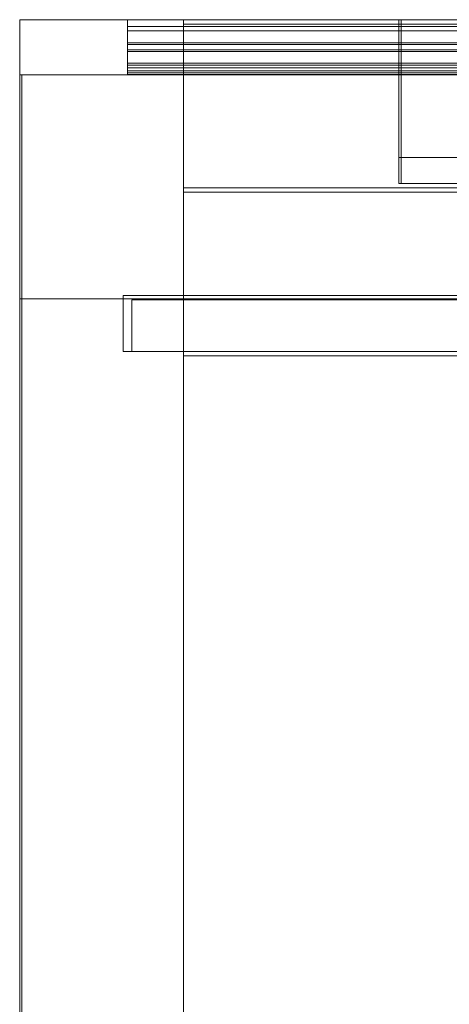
# Model space of a CAD drawing. Header units: inches. Extents: x -412 to -304, y -62 to 18.
# Tile 369 of 656: x -411.99 to -410.03, y 13.5 to 18. Entities that reach past the tile are written whole.
import ezdxf

# ---------------------------------------------------------------- set-up
doc = ezdxf.new("R2010")
doc.units = ezdxf.units.IN
doc.header["$LTSCALE"] = 32
doc.header["$MEASUREMENT"] = 0
for name, color, linetype, lineweight in [('Black', 7, 'Continuous', 18), ('Drawing', 7, 'Continuous', 18), ('Metal-Black', 7, 'Continuous', 18), ('Metal_1', 7, 'Continuous', 18), ('None', 7, 'Continuous', 18), ('Textile_1', 7, 'Continuous', 13), ('TFL_1', 7, 'Continuous', 13), ('Wood_1-V', 7, 'Continuous', 13)]:
    doc.layers.add(name, color=color, linetype=linetype, lineweight=lineweight)
doc.layers.add('Metal_BK', color=7, linetype='Continuous', lineweight=13, true_color=0x4c4c4c)

# ---------------------------------------------------------------- blocks, each defined once
blk = doc.blocks.new('Group')
at = {"layer": 'Metal-Black'}
for points, invisible_edges in [([(13.7517, -12, 78.4523), (13.7517, -12.63, 79.5543), (13.7517, -12.748, 79.5543), (13.7517, -12, 78.4523)], 12), ([(13.7517, -12, 78.4523), (13.7517, -12.748, 79.5543), (13.7517, -12.748, 74.1613), (13.7517, -12, 78.4523)], 13), ([(13.7517, -12.748, 74.1613), (13.7517, -12, 74.1613), (13.7517, -12, 78.4523), (13.7517, -12.748, 74.1613)], 12)]:
    blk.add_3dface(points, dxfattribs=dict(at, invisible_edges=invisible_edges))
for points in [[(13.7517, -12, 78.4523), (118.2394, -12, 78.4523), (13.7517, -12, 78.4523)], [(13.7517, -12, 78.4523), (118.2394, -12, 78.4523), (118.2394, -12, 78.4523)], [(13.7517, -12.63, 79.5543), (118.2394, -12.63, 79.5543), (118.2394, -12, 78.4523), (13.7517, -12, 78.4523)], [(13.7517, -12, 74.1613), (118.2394, -12, 74.1613), (118.2394, -12.748, 74.1613), (13.7517, -12.748, 74.1613)], [(13.7517, -12, 78.4523), (118.2394, -12, 78.4523), (118.2394, -12, 74.1613), (13.7517, -12, 74.1613)], [(13.7517, -12.748, 79.5543), (118.2394, -12.748, 79.5543), (118.2394, -12.63, 79.5543), (13.7517, -12.63, 79.5543)], [(13.7517, -12.748, 74.1613), (118.2394, -12.748, 74.1613), (118.2394, -12.748, 79.5543), (13.7517, -12.748, 79.5543)]]:
    blk.add_3dface(points, dxfattribs=at)
at = {"layer": 'Wood_1-V'}
for points in [[(12.0197, -12.252, 82.9803), (119.9724, -12.252, 82.9803), (119.9724, -13.2756, 82.9803), (12.0197, -13.2756, 82.9803)], [(12.0197, -12.252, 68.2953), (119.9724, -12.252, 68.2953), (119.9724, -13.2756, 68.2953), (12.0197, -13.2756, 68.2953)], [(12.0197, -13.2756, 68.2953), (12.0197, -13.2756, 82.9803), (12.0197, -12.252, 82.9803), (12.0197, -12.252, 68.2953)], [(12.0197, -12.252, 68.2953), (12.0197, -12.252, 82.9803), (119.9724, -12.252, 82.9803), (119.9724, -12.252, 68.2953)], [(119.9724, -13.2756, 68.2953), (119.9724, -13.2756, 82.9803), (12.0197, -13.2756, 82.9803), (12.0197, -13.2756, 68.2953)]]:
    blk.add_3dface(points, dxfattribs=at)
blk = doc.blocks.new('Group-1')
at = {"layer": 'Metal_1'}
for points, invisible_edges in [([(12.0197, -12.252, 68.2953), (12.0197, -25.3228, 68.2953), (12.2559, -25.5591, 68.2953), (12.0197, -12.252, 68.2953)], 14), ([(12.0197, -12.252, 68.2953), (12.2559, -25.5591, 68.2953), (119.6969, -25.5591, 68.2953), (12.0197, -12.252, 68.2953)], 13), ([(119.6969, -25.5591, 68.2953), (119.9331, -12.252, 68.2953), (12.0197, -12.252, 68.2953), (119.6969, -25.5591, 68.2953)], 13), ([(12.0197, -12.252, 68.0591), (12.0197, -25.3228, 68.0591), (12.2559, -25.5591, 68.0591), (12.0197, -12.252, 68.0591)], 14), ([(12.0197, -12.252, 68.0591), (12.2559, -25.5591, 68.0591), (119.6969, -25.5591, 68.0591), (12.0197, -12.252, 68.0591)], 13), ([(119.6969, -25.5591, 68.0591), (119.9331, -12.252, 68.0591), (12.0197, -12.252, 68.0591), (119.6969, -25.5591, 68.0591)], 13)]:
    blk.add_3dface(points, dxfattribs=dict(at, invisible_edges=invisible_edges))
for points in [[(12.0197, -12.252, 68.0591), (12.0197, -12.252, 68.2953), (12.0197, -12.252, 68.0591)], [(12.0197, -12.252, 68.0591), (12.0197, -12.252, 68.2953), (12.0197, -12.252, 68.2953)], [(12.0197, -25.3228, 68.0591), (12.0197, -25.3228, 68.2953), (12.0197, -12.252, 68.2953), (12.0197, -12.252, 68.0591)], [(12.0197, -12.252, 68.0591), (12.0197, -12.252, 68.2953), (119.9331, -12.252, 68.2953), (119.9331, -12.252, 68.0591)]]:
    blk.add_3dface(points, dxfattribs=at)
blk = doc.blocks.new('Group-2')
at = {"layer": 'None'}
for name in ['Group', 'Group-1']:
    blk.add_blockref(name, (0, 0), dxfattribs=at)
blk = doc.blocks.new('Group-3')
at = {"layer": 'None'}
blk.add_blockref('Group-2', (0, 0), dxfattribs=at)
blk = doc.blocks.new('SL Overhead (3D)')
at = {"layer": 'None'}
blk.add_blockref('Group-3', (0, 0), dxfattribs=at)
at = {"layer": 'Drawing', "color": 0, "flags": 1}
for tag in ['Tag', 'Catalog', 'Option1', 'Option2', 'Option3', 'Option4', 'Option5', 'Option6', 'Option7', 'Option8', 'Option9', 'Option10', 'Option11', 'Option12', 'Custom', 'FinishGroup', 'Discount', 'Item2', 'Item3', 'Item6', 'Item8', 'Item9', 'Item10', 'Item12', 'Item13', 'Item16', 'Item18', 'Item19', 'Item20', 'Item21', 'Item22', 'Item23', 'Item24', 'Item25', 'Item1', 'Item4', 'Item5', 'Item7', 'Item11', 'Item14', 'Item15', 'Item17']:
    blk.add_attdef(tag, (-52.521, 19.4184), '', height=0.00709, dxfattribs=at)
blk = doc.blocks.new('Group-4')
at = {"layer": 'Metal_BK'}
for points, invisible_edges in [([(12.502, -12, 24.2086), (12.502, -12.031, 24.2406), (12.502, -12.106, 24.2406), (12.502, -12, 24.2086)], 12), ([(12.502, -12.114, 23.0236), (12.502, -12.051, 22.9606), (12.502, -12, 22.9606), (12.502, -12.114, 23.0236)], 12), ([(12.502, -12, 24.2086), (12.502, -12.106, 24.2406), (12.502, -12.146, 24.0236), (12.502, -12, 24.2086)], 15), ([(12.502, -12, 24.2086), (12.502, -12.146, 24.0236), (12.502, -12.114, 23.9916), (12.502, -12, 24.2086)], 13), ([(12.502, -12, 22.9606), (12.502, -12, 24.2086), (12.502, -12.114, 23.9916), (12.502, -12, 22.9606)], 14), ([(12.502, -12.114, 23.9916), (12.502, -12.114, 23.0236), (12.502, -12, 22.9606), (12.502, -12.114, 23.9916)], 14), ([(12.502, -12, 65.331), (12.502, -12.031, 65.363), (12.502, -12.106, 65.363), (12.502, -12, 65.331)], 12), ([(12.502, -12.114, 64.146), (12.502, -12.051, 64.083), (12.502, -12, 64.083), (12.502, -12.114, 64.146)], 12), ([(12.502, -12, 65.331), (12.502, -12.106, 65.363), (12.502, -12.146, 65.146), (12.502, -12, 65.331)], 15), ([(12.502, -12, 65.331), (12.502, -12.146, 65.146), (12.502, -12.114, 65.114), (12.502, -12, 65.331)], 13), ([(12.502, -12, 64.083), (12.502, -12, 65.331), (12.502, -12.114, 65.114), (12.502, -12, 64.083)], 14), ([(12.502, -12.114, 65.114), (12.502, -12.114, 64.146), (12.502, -12, 64.083), (12.502, -12.114, 65.114)], 14), ([(12.502, -12, 54.2086), (12.502, -12.031, 54.2406), (12.502, -12.106, 54.2406), (12.502, -12, 54.2086)], 12), ([(12.502, -12.114, 53.0236), (12.502, -12.051, 52.9606), (12.502, -12, 52.9606), (12.502, -12.114, 53.0236)], 12), ([(12.502, -12, 54.2086), (12.502, -12.106, 54.2406), (12.502, -12.146, 54.0236), (12.502, -12, 54.2086)], 15), ([(12.502, -12, 54.2086), (12.502, -12.146, 54.0236), (12.502, -12.114, 53.9916), (12.502, -12, 54.2086)], 13), ([(12.502, -12, 52.9606), (12.502, -12, 54.2086), (12.502, -12.114, 53.9916), (12.502, -12, 52.9606)], 14), ([(12.502, -12.114, 53.9916), (12.502, -12.114, 53.0236), (12.502, -12, 52.9606), (12.502, -12.114, 53.9916)], 14), ([(12.502, -12.106, 24.2406), (12.502, -12.138, 24.2716), (12.502, -12.252, 24.0546), (12.502, -12.106, 24.2406)], 14), ([(12.502, -12.106, 24.2406), (12.502, -12.252, 24.0546), (12.502, -12.146, 24.0236), (12.502, -12.106, 24.2406)], 15), ([(12.502, -12.106, 65.363), (12.502, -12.138, 65.394), (12.502, -12.252, 65.177), (12.502, -12.106, 65.363)], 14), ([(12.502, -12.106, 65.363), (12.502, -12.252, 65.177), (12.502, -12.146, 65.146), (12.502, -12.106, 65.363)], 15), ([(12.502, -12.106, 54.2406), (12.502, -12.138, 54.2716), (12.502, -12.252, 54.0546), (12.502, -12.106, 54.2406)], 14), ([(12.502, -12.106, 54.2406), (12.502, -12.252, 54.0546), (12.502, -12.146, 54.0236), (12.502, -12.106, 54.2406)], 15), ([(12.502, -12.138, 24.5446), (12.502, -12.198, 24.6046), (12.502, -12.252, 24.5826), (12.502, -12.138, 24.5446)], 14), ([(12.502, -12.138, 24.2716), (12.502, -12.138, 24.5446), (12.502, -12.252, 24.5826), (12.502, -12.138, 24.2716)], 14), ([(12.502, -12.138, 24.2716), (12.502, -12.252, 24.5826), (12.502, -12.252, 24.0546), (12.502, -12.138, 24.2716)], 13), ([(12.502, -12.138, 65.667), (12.502, -12.198, 65.727), (12.502, -12.252, 65.705), (12.502, -12.138, 65.667)], 14), ([(12.502, -12.138, 65.394), (12.502, -12.138, 65.667), (12.502, -12.252, 65.705), (12.502, -12.138, 65.394)], 14), ([(12.502, -12.138, 65.394), (12.502, -12.252, 65.705), (12.502, -12.252, 65.177), (12.502, -12.138, 65.394)], 13), ([(12.502, -12.138, 54.5446), (12.502, -12.198, 54.6046), (12.502, -12.252, 54.5826), (12.502, -12.138, 54.5446)], 14), ([(12.502, -12.138, 54.2716), (12.502, -12.138, 54.5446), (12.502, -12.252, 54.5826), (12.502, -12.138, 54.2716)], 14), ([(12.502, -12.138, 54.2716), (12.502, -12.252, 54.5826), (12.502, -12.252, 54.0546), (12.502, -12.138, 54.2716)], 13), ([(12.502, -12.252, 24.0546), (12.502, -12.22, 24.0236), (12.502, -12.146, 24.0236), (12.502, -12.252, 24.0546)], 12), ([(12.502, -12.252, 65.177), (12.502, -12.22, 65.146), (12.502, -12.146, 65.146), (12.502, -12.252, 65.177)], 12), ([(12.502, -12.252, 54.0546), (12.502, -12.22, 54.0236), (12.502, -12.146, 54.0236), (12.502, -12.252, 54.0546)], 12), ([(12.502, -12.198, 24.6046), (12.502, -12.208, 24.6116), (12.502, -12.22, 24.6146), (12.502, -12.198, 24.6046)], 12), ([(12.502, -12.198, 24.6046), (12.502, -12.22, 24.6146), (12.502, -12.243, 24.6046), (12.502, -12.198, 24.6046)], 15), ([(12.502, -12.198, 24.6046), (12.502, -12.243, 24.6046), (12.502, -12.252, 24.5826), (12.502, -12.198, 24.6046)], 15), ([(12.502, -12.198, 65.727), (12.502, -12.208, 65.734), (12.502, -12.22, 65.737), (12.502, -12.198, 65.727)], 12), ([(12.502, -12.198, 65.727), (12.502, -12.22, 65.737), (12.502, -12.243, 65.727), (12.502, -12.198, 65.727)], 15), ([(12.502, -12.198, 65.727), (12.502, -12.243, 65.727), (12.502, -12.252, 65.705), (12.502, -12.198, 65.727)], 15), ([(12.502, -12.198, 54.6046), (12.502, -12.208, 54.6116), (12.502, -12.22, 54.6146), (12.502, -12.198, 54.6046)], 12), ([(12.502, -12.198, 54.6046), (12.502, -12.22, 54.6146), (12.502, -12.243, 54.6046), (12.502, -12.198, 54.6046)], 15), ([(12.502, -12.198, 54.6046), (12.502, -12.243, 54.6046), (12.502, -12.252, 54.5826), (12.502, -12.198, 54.6046)], 15), ([(12.502, -12.22, 24.6146), (12.502, -12.233, 24.6116), (12.502, -12.243, 24.6046), (12.502, -12.22, 24.6146)], 12), ([(12.502, -12.22, 65.737), (12.502, -12.233, 65.734), (12.502, -12.243, 65.727), (12.502, -12.22, 65.737)], 12), ([(12.502, -12.22, 54.6146), (12.502, -12.233, 54.6116), (12.502, -12.243, 54.6046), (12.502, -12.22, 54.6146)], 12), ([(12.502, -12.243, 24.6046), (12.502, -12.251, 24.5916), (12.502, -12.252, 24.5826), (12.502, -12.243, 24.6046)], 12), ([(12.502, -12.243, 65.727), (12.502, -12.251, 65.714), (12.502, -12.252, 65.705), (12.502, -12.243, 65.727)], 12), ([(12.502, -12.243, 54.6046), (12.502, -12.251, 54.5916), (12.502, -12.252, 54.5826), (12.502, -12.243, 54.6046)], 12)]:
    blk.add_3dface(points, dxfattribs=dict(at, invisible_edges=invisible_edges))
for points in [[(12.502, -12, 24.2086), (83.4469, -12, 24.2086), (83.4469, -12, 22.9606), (12.502, -12, 22.9606)], [(12.502, -12.031, 24.2406), (83.4469, -12.031, 24.2406), (83.4469, -12, 24.2086), (12.502, -12, 24.2086)], [(12.502, -12, 22.9606), (83.4469, -12, 22.9606), (83.4469, -12.051, 22.9606), (12.502, -12.051, 22.9606)], [(12.502, -12, 65.331), (83.4469, -12, 65.331), (83.4469, -12, 64.083), (12.502, -12, 64.083)], [(12.502, -12.031, 65.363), (83.4469, -12.031, 65.363), (83.4469, -12, 65.331), (12.502, -12, 65.331)], [(12.502, -12, 64.083), (83.4469, -12, 64.083), (83.4469, -12.051, 64.083), (12.502, -12.051, 64.083)], [(12.502, -12, 54.2086), (83.4469, -12, 54.2086), (83.4469, -12, 52.9606), (12.502, -12, 52.9606)], [(12.502, -12.031, 54.2406), (83.4469, -12.031, 54.2406), (83.4469, -12, 54.2086), (12.502, -12, 54.2086)], [(12.502, -12, 52.9606), (83.4469, -12, 52.9606), (83.4469, -12.051, 52.9606), (12.502, -12.051, 52.9606)], [(12.502, -12.106, 24.2406), (83.4469, -12.106, 24.2406), (83.4469, -12.031, 24.2406), (12.502, -12.031, 24.2406)], [(12.502, -12.106, 65.363), (83.4469, -12.106, 65.363), (83.4469, -12.031, 65.363), (12.502, -12.031, 65.363)], [(12.502, -12.106, 54.2406), (83.4469, -12.106, 54.2406), (83.4469, -12.031, 54.2406), (12.502, -12.031, 54.2406)], [(12.502, -12.051, 22.9606), (83.4469, -12.051, 22.9606), (83.4469, -12.114, 23.0236), (12.502, -12.114, 23.0236)], [(12.502, -12.051, 64.083), (83.4469, -12.051, 64.083), (83.4469, -12.114, 64.146), (12.502, -12.114, 64.146)], [(12.502, -12.051, 52.9606), (83.4469, -12.051, 52.9606), (83.4469, -12.114, 53.0236), (12.502, -12.114, 53.0236)], [(12.502, -12.138, 24.2716), (83.4469, -12.138, 24.2716), (83.4469, -12.106, 24.2406), (12.502, -12.106, 24.2406)], [(12.502, -12.138, 65.394), (83.4469, -12.138, 65.394), (83.4469, -12.106, 65.363), (12.502, -12.106, 65.363)], [(12.502, -12.138, 54.2716), (83.4469, -12.138, 54.2716), (83.4469, -12.106, 54.2406), (12.502, -12.106, 54.2406)], [(12.502, -12.114, 23.9916), (83.4469, -12.114, 23.9916), (83.4469, -12.146, 24.0236), (12.502, -12.146, 24.0236)], [(12.502, -12.114, 23.0236), (83.4469, -12.114, 23.0236), (83.4469, -12.114, 23.9916), (12.502, -12.114, 23.9916)], [(12.502, -12.114, 65.114), (83.4469, -12.114, 65.114), (83.4469, -12.146, 65.146), (12.502, -12.146, 65.146)], [(12.502, -12.114, 64.146), (83.4469, -12.114, 64.146), (83.4469, -12.114, 65.114), (12.502, -12.114, 65.114)], [(12.502, -12.114, 53.9916), (83.4469, -12.114, 53.9916), (83.4469, -12.146, 54.0236), (12.502, -12.146, 54.0236)], [(12.502, -12.114, 53.0236), (83.4469, -12.114, 53.0236), (83.4469, -12.114, 53.9916), (12.502, -12.114, 53.9916)], [(12.502, -12.138, 24.5446), (83.4469, -12.138, 24.5446), (83.4469, -12.138, 24.2716), (12.502, -12.138, 24.2716)], [(12.502, -12.198, 24.6046), (83.4469, -12.198, 24.6046), (83.4469, -12.138, 24.5446), (12.502, -12.138, 24.5446)], [(12.502, -12.138, 65.667), (83.4469, -12.138, 65.667), (83.4469, -12.138, 65.394), (12.502, -12.138, 65.394)], [(12.502, -12.198, 65.727), (83.4469, -12.198, 65.727), (83.4469, -12.138, 65.667), (12.502, -12.138, 65.667)], [(12.502, -12.138, 54.5446), (83.4469, -12.138, 54.5446), (83.4469, -12.138, 54.2716), (12.502, -12.138, 54.2716)], [(12.502, -12.198, 54.6046), (83.4469, -12.198, 54.6046), (83.4469, -12.138, 54.5446), (12.502, -12.138, 54.5446)], [(12.502, -12.146, 24.0236), (83.4469, -12.146, 24.0236), (83.4469, -12.22, 24.0236), (12.502, -12.22, 24.0236)], [(12.502, -12.146, 65.146), (83.4469, -12.146, 65.146), (83.4469, -12.22, 65.146), (12.502, -12.22, 65.146)], [(12.502, -12.146, 54.0236), (83.4469, -12.146, 54.0236), (83.4469, -12.22, 54.0236), (12.502, -12.22, 54.0236)], [(12.502, -12.208, 24.6116), (83.4469, -12.208, 24.6116), (83.4469, -12.198, 24.6046), (12.502, -12.198, 24.6046)], [(12.502, -12.208, 65.734), (83.4469, -12.208, 65.734), (83.4469, -12.198, 65.727), (12.502, -12.198, 65.727)], [(12.502, -12.208, 54.6116), (83.4469, -12.208, 54.6116), (83.4469, -12.198, 54.6046), (12.502, -12.198, 54.6046)], [(12.502, -12.22, 24.6146), (83.4469, -12.22, 24.6146), (83.4469, -12.208, 24.6116), (12.502, -12.208, 24.6116)], [(12.502, -12.22, 65.737), (83.4469, -12.22, 65.737), (83.4469, -12.208, 65.734), (12.502, -12.208, 65.734)], [(12.502, -12.22, 54.6146), (83.4469, -12.22, 54.6146), (83.4469, -12.208, 54.6116), (12.502, -12.208, 54.6116)], [(12.502, -12.233, 24.6116), (83.4469, -12.233, 24.6116), (83.4469, -12.22, 24.6146), (12.502, -12.22, 24.6146)], [(12.502, -12.22, 24.0236), (83.4469, -12.22, 24.0236), (83.4469, -12.252, 24.0546), (12.502, -12.252, 24.0546)], [(12.502, -12.233, 65.734), (83.4469, -12.233, 65.734), (83.4469, -12.22, 65.737), (12.502, -12.22, 65.737)], [(12.502, -12.22, 65.146), (83.4469, -12.22, 65.146), (83.4469, -12.252, 65.177), (12.502, -12.252, 65.177)], [(12.502, -12.233, 54.6116), (83.4469, -12.233, 54.6116), (83.4469, -12.22, 54.6146), (12.502, -12.22, 54.6146)], [(12.502, -12.22, 54.0236), (83.4469, -12.22, 54.0236), (83.4469, -12.252, 54.0546), (12.502, -12.252, 54.0546)], [(12.502, -12.243, 24.6046), (83.4469, -12.243, 24.6046), (83.4469, -12.233, 24.6116), (12.502, -12.233, 24.6116)], [(12.502, -12.243, 65.727), (83.4469, -12.243, 65.727), (83.4469, -12.233, 65.734), (12.502, -12.233, 65.734)], [(12.502, -12.243, 54.6046), (83.4469, -12.243, 54.6046), (83.4469, -12.233, 54.6116), (12.502, -12.233, 54.6116)], [(12.502, -12.251, 24.5916), (83.4469, -12.251, 24.5916), (83.4469, -12.243, 24.6046), (12.502, -12.243, 24.6046)], [(12.502, -12.251, 65.714), (83.4469, -12.251, 65.714), (83.4469, -12.243, 65.727), (12.502, -12.243, 65.727)], [(12.502, -12.251, 54.5916), (83.4469, -12.251, 54.5916), (83.4469, -12.243, 54.6046), (12.502, -12.243, 54.6046)], [(12.502, -12.252, 24.5826), (83.4469, -12.252, 24.5826), (83.4469, -12.251, 24.5916), (12.502, -12.251, 24.5916)], [(12.502, -12.252, 65.705), (83.4469, -12.252, 65.705), (83.4469, -12.251, 65.714), (12.502, -12.251, 65.714)], [(12.502, -12.252, 54.5826), (83.4469, -12.252, 54.5826), (83.4469, -12.251, 54.5916), (12.502, -12.251, 54.5916)], [(12.502, -12.252, 24.0546), (83.4469, -12.252, 24.0546), (83.4469, -12.252, 24.5826), (12.502, -12.252, 24.5826)], [(12.502, -12.252, 65.177), (83.4469, -12.252, 65.177), (83.4469, -12.252, 65.705), (12.502, -12.252, 65.705)], [(12.502, -12.252, 54.0546), (83.4469, -12.252, 54.0546), (83.4469, -12.252, 54.5826), (12.502, -12.252, 54.5826)]]:
    blk.add_3dface(points, dxfattribs=at)
at = {"layer": 'Textile_1'}
for points in [[(12.0098, -12.252, 68), (83.939, -12.252, 68), (83.939, -13.2756, 68), (12.0098, -13.2756, 68)], [(12.0098, -12.252, 23.0394), (83.939, -12.252, 23.0394), (83.939, -13.2756, 23.0394), (12.0098, -13.2756, 23.0394)], [(12.0098, -13.2756, 23.0394), (12.0098, -13.2756, 68), (12.0098, -12.252, 68), (12.0098, -12.252, 23.0394)], [(12.0098, -12.252, 23.0394), (12.0098, -12.252, 68), (83.939, -12.252, 68), (83.939, -12.252, 23.0394)], [(83.939, -13.2756, 23.0394), (83.939, -13.2756, 68), (12.0098, -13.2756, 68), (12.0098, -13.2756, 23.0394)]]:
    blk.add_3dface(points, dxfattribs=at)
blk = doc.blocks.new('Group-5')
at = {"layer": 'None'}
blk.add_blockref('Group-4', (0, 0), dxfattribs=at)
blk = doc.blocks.new('SL Wall Tile (3D)')
at = {"layer": 'None'}
blk.add_blockref('Group-5', (0, 0), dxfattribs=at)
at = {"layer": 'Drawing', "color": 0, "flags": 1}
for tag in ['Tag', 'Catalog', 'Option1', 'Option2', 'Option3', 'Option4', 'Option5', 'Option6', 'Option7', 'Option8', 'Option9', 'Option10', 'Option11', 'Option12', 'Custom', 'FinishGroup', 'Discount', 'Item2', 'Item3', 'Item6', 'Item8', 'Item9', 'Item10', 'Item12', 'Item13', 'Item16', 'Item18', 'Item19', 'Item20', 'Item21', 'Item22', 'Item23', 'Item24', 'Item25', 'Item1', 'Item4', 'Item5', 'Item7', 'Item11', 'Item14', 'Item15', 'Item17']:
    blk.add_attdef(tag, (-52.5308, 31.6428), '', height=0.00709, dxfattribs=at)
blk = doc.blocks.new('Group-6')
at = {"layer": 'Black'}
for points, invisible_edges in [([(13.7418, -12, 18.6097), (13.7418, -12.63, 19.7117), (13.7418, -12.748, 19.7117), (13.7418, -12, 18.6097)], 12), ([(13.7418, -12, 18.6097), (13.7418, -12.748, 19.7117), (13.7418, -12.748, 14.3187), (13.7418, -12, 18.6097)], 13), ([(13.7418, -12.748, 14.3187), (13.7418, -12, 14.3187), (13.7418, -12, 18.6097), (13.7418, -12.748, 14.3187)], 12), ([(12.7579, -12.7677, 19.9492), (12.7579, -12.1378, 18.8583), (12.7579, -12.0197, 18.8583), (12.7579, -12.7677, 19.9492)], 12), ([(12.7579, -12.0197, 22.126), (12.7579, -12.7677, 22.126), (12.7579, -12.7677, 19.9492), (12.7579, -12.0197, 22.126)], 12), ([(12.7579, -12.7677, 19.9492), (12.7579, -12.0197, 18.8583), (12.7579, -12.0197, 22.126), (12.7579, -12.7677, 19.9492)], 13)]:
    blk.add_3dface(points, dxfattribs=dict(at, invisible_edges=invisible_edges))
for points in [[(13.7418, -12, 18.6097), (118.1902, -12, 18.6097), (13.7418, -12, 18.6097)], [(13.7418, -12, 18.6097), (118.1902, -12, 18.6097), (118.1902, -12, 18.6097)], [(13.7418, -12.63, 19.7117), (118.1902, -12.63, 19.7117), (118.1902, -12, 18.6097), (13.7418, -12, 18.6097)], [(13.7418, -12, 14.3187), (118.1902, -12, 14.3187), (118.1902, -12.748, 14.3187), (13.7418, -12.748, 14.3187)], [(13.7418, -12, 18.6097), (118.1902, -12, 18.6097), (118.1902, -12, 14.3187), (13.7418, -12, 14.3187)], [(12.7579, -12.0197, 22.126), (119.1752, -12.0197, 22.126), (12.7579, -12.0197, 22.126)], [(12.7579, -12.0197, 22.126), (119.1752, -12.0197, 22.126), (119.1752, -12.0197, 22.126)], [(12.7579, -12.7677, 22.126), (119.1752, -12.7677, 22.126), (119.1752, -12.0197, 22.126), (12.7579, -12.0197, 22.126)], [(12.7579, -12.0197, 18.8583), (119.1752, -12.0197, 18.8583), (119.1752, -12.1378, 18.8583), (12.7579, -12.1378, 18.8583)], [(12.7579, -12.0197, 22.126), (119.1752, -12.0197, 22.126), (119.1752, -12.0197, 18.8583), (12.7579, -12.0197, 18.8583)], [(12.7579, -12.0197, 12.0079), (119.1752, -12.0197, 12.0079), (119.1752, -12.7677, 12.0079), (12.7579, -12.7677, 12.0079)], [(12.7579, -12.0197, 7.9921), (119.1752, -12.0197, 7.9921), (119.1752, -12.7677, 7.9921), (12.7579, -12.7677, 7.9921)], [(12.7579, -12.7677, 7.9921), (12.7579, -12.7677, 12.0079), (12.7579, -12.0197, 12.0079), (12.7579, -12.0197, 7.9921)], [(12.7579, -12.0197, 7.9921), (12.7579, -12.0197, 12.0079), (119.1752, -12.0197, 12.0079), (119.1752, -12.0197, 7.9921)], [(12.7579, -12.1378, 18.8583), (119.1752, -12.1378, 18.8583), (119.1752, -12.7677, 19.9492), (12.7579, -12.7677, 19.9492)], [(13.7418, -12.748, 19.7117), (118.1902, -12.748, 19.7117), (118.1902, -12.63, 19.7117), (13.7418, -12.63, 19.7117)], [(12.7579, -12.7677, 19.9492), (119.1752, -12.7677, 19.9492), (119.1752, -12.7677, 22.126), (12.7579, -12.7677, 22.126)], [(119.1752, -12.7677, 7.9921), (119.1752, -12.7677, 12.0079), (12.7579, -12.7677, 12.0079), (12.7579, -12.7677, 7.9921)], [(13.7418, -12.748, 14.3187), (118.1902, -12.748, 14.3187), (118.1902, -12.748, 19.7117), (13.7418, -12.748, 19.7117)]]:
    blk.add_3dface(points, dxfattribs=at)
at = {"layer": 'TFL_1'}
for points in [[(12.0098, -29.9921, 7.9724), (12.0098, -29.9921, 22.8937), (12.0098, -12, 22.8937), (12.0098, -12, 7.9724)], [(12.0098, -12, 7.9724), (12.0098, -12, 22.8937), (12.7579, -12, 22.8937), (12.7579, -12, 7.9724)], [(12.0098, -29.9921, 22.8937), (12.7579, -29.9921, 22.8937), (12.7579, -12, 22.8937), (12.0098, -12, 22.8937)], [(12.0098, -12, 7.9724), (12.7579, -12, 7.9724), (12.7579, -29.9921, 7.9724), (12.0098, -29.9921, 7.9724)], [(12.7579, -29.9724, 22.874), (119.1752, -29.9724, 22.874), (119.1752, -12.0197, 22.874), (12.7579, -12.0197, 22.874)], [(12.7579, -12.0197, 22.126), (12.7579, -12.0197, 22.874), (119.1752, -12.0197, 22.874), (119.1752, -12.0197, 22.126)], [(119.1752, -12.7677, 22.126), (12.7579, -12.7677, 22.126), (12.7579, -12.0197, 22.126), (119.1752, -12.0197, 22.126)], [(119.1752, -12.7677, 22.126), (119.1752, -12.7677, 22.6772), (12.7579, -12.7677, 22.6772), (12.7579, -12.7677, 22.126)], [(12.7579, -12.7677, 22.6772), (119.1752, -12.7677, 22.6772), (119.1752, -13.5354, 22.6772), (12.7579, -13.5354, 22.6772)], [(12.7579, -13.2795, 8.7402), (12.7579, -13.2795, 22.6575), (12.7579, -12.7677, 22.6575), (12.7579, -12.7677, 8.7402)], [(12.7579, -12.7677, 8.7402), (119.1752, -12.7677, 8.7402), (119.1752, -13.2795, 8.7402), (12.7579, -13.2795, 8.7402)], [(12.7579, -12.7874, 7.9921), (119.1752, -12.7874, 7.9921), (119.1752, -29.9724, 7.9921), (12.7579, -29.9724, 7.9921)], [(12.7579, -12.7874, 7.9921), (12.7579, -12.7874, 8.7402), (119.1752, -12.7874, 8.7402), (119.1752, -12.7874, 7.9921)], [(119.1752, -13.2598, 8.7402), (119.1752, -12.7874, 8.7402), (12.7579, -12.7874, 8.7402), (12.7579, -13.2598, 8.7402)], [(12.4823, -13.2598, 8.4646), (12.4823, -13.2598, 22.4803), (12.4823, -13.5157, 22.4803), (12.4823, -13.5157, 8.4646)], [(12.7579, -13.2598, 8.4646), (12.7579, -13.2598, 22.4803), (12.4823, -13.2598, 22.4803), (12.4823, -13.2598, 8.4646)], [(12.4823, -13.2598, 22.4803), (12.7579, -13.2598, 22.4803), (12.7579, -13.5157, 22.4803), (12.4823, -13.5157, 22.4803)], [(12.4823, -13.5157, 8.4646), (12.7579, -13.5157, 8.4646), (12.7579, -13.2598, 8.4646), (12.4823, -13.2598, 8.4646)], [(12.7579, -13.2598, 8.2874), (119.1752, -13.2598, 8.2874), (119.1752, -13.2598, 8.7402), (12.7579, -13.2598, 8.7402)], [(119.1752, -13.5157, 8.2874), (119.1752, -13.2598, 8.2874), (12.7579, -13.2598, 8.2874), (12.7579, -13.5157, 8.2874)], [(12.5217, -13.5157, 8.5039), (12.5217, -13.5157, 22.6575), (12.5217, -13.2795, 22.6575), (12.5217, -13.2795, 8.5039)], [(12.5217, -13.2795, 8.5039), (119.4114, -13.2795, 8.5039), (119.4114, -13.5157, 8.5039), (12.5217, -13.5157, 8.5039)], [(12.4823, -13.5157, 8.4646), (12.4823, -13.5157, 22.4803), (12.7579, -13.5157, 22.4803), (12.7579, -13.5157, 8.4646)], [(12.7579, -13.5157, 8.7402), (12.7579, -29.9724, 8.7402), (119.1752, -29.9724, 8.7402), (119.1752, -13.5157, 8.7402)], [(12.7579, -13.5157, 8.7402), (119.1752, -13.5157, 8.7402), (119.1752, -13.5157, 8.2874), (12.7579, -13.5157, 8.2874)], [(12.7579, -13.5354, 22.126), (119.1752, -13.5354, 22.126), (119.1752, -29.9724, 22.126), (12.7579, -29.9724, 22.126)], [(12.7579, -13.5354, 22.126), (12.7579, -13.5354, 22.6772), (119.1752, -13.5354, 22.6772), (119.1752, -13.5354, 22.126)]]:
    blk.add_3dface(points, dxfattribs=at)
for points, invisible_edges in [([(12.7579, -12, 22.8937), (12.7579, -29.9921, 22.8937), (12.7579, -13.5157, 22.4803), (12.7579, -13.2598, 22.4803)], 10), ([(12.7579, -29.9921, 7.9724), (12.7579, -12, 7.9724), (12.7579, -13.2598, 8.4646), (12.7579, -13.5157, 8.4646)], 10), ([(12.7579, -13.2598, 22.4803), (12.7579, -13.2598, 8.4646), (12.7579, -12, 7.9724), (12.7579, -12, 22.8937)], 10), ([(12.7579, -29.9724, 22.874), (12.7579, -12.0197, 22.874), (12.7579, -12.7677, 22.6772), (12.7579, -13.5354, 22.6772)], 10), ([(12.7579, -12.0197, 22.874), (12.7579, -12.0197, 22.126), (12.7579, -12.7677, 22.126), (12.7579, -12.7677, 22.6772)], 8), ([(12.7579, -12.7677, 22.6575), (12.7579, -13.2795, 22.6575), (119.4114, -13.5157, 22.6575), (119.1752, -13.2795, 22.6575)], 14), ([(119.1752, -13.2795, 22.6575), (119.1752, -12.7677, 22.6575), (12.7579, -12.7677, 22.6575)], 8), ([(12.7579, -12.7677, 8.7402), (12.7579, -12.7677, 22.6575), (17.2854, -12.7677, 17.6181), (17.2854, -12.7677, 13.248)], 10), ([(12.7579, -12.7677, 22.6575), (17.5737, -12.7677, 18.3141), (17.5157, -12.7677, 18.2508)], 9), ([(12.7579, -12.7677, 8.7402), (18.1839, -12.7677, 12.2675), (18.2697, -12.7677, 12.2638)], 9), ([(12.7579, -12.7677, 8.7402), (18.0149, -12.7677, 12.2973), (18.0988, -12.7677, 12.2787)], 9), ([(12.7579, -12.7677, 8.7402), (17.8537, -12.7677, 12.356), (17.9331, -12.7677, 12.3231)], 9), ([(12.7579, -12.7677, 22.6575), (17.2892, -12.7677, 17.7039), (17.2854, -12.7677, 17.6181)], 9), ([(12.7579, -12.7677, 22.6575), (17.4173, -12.7677, 18.1102), (17.3776, -12.7677, 18.0341)], 9), ([(17.5157, -12.7677, 18.2508), (17.4634, -12.7677, 18.1827), (12.7579, -12.7677, 22.6575)], 10), ([(18.2697, -12.7677, 12.2638), (42.6594, -12.7677, 12.2638), (12.7579, -12.7677, 8.7402)], 10), ([(17.9331, -12.7677, 12.3231), (18.0149, -12.7677, 12.2973), (12.7579, -12.7677, 8.7402)], 10), ([(12.7579, -12.7677, 8.7402), (17.7051, -12.7677, 12.4418), (17.7776, -12.7677, 12.3956)], 9), ([(12.7579, -12.7677, 8.7402), (17.5737, -12.7677, 12.5521), (17.637, -12.7677, 12.4941)], 9), ([(12.7579, -12.7677, 8.7402), (17.4173, -12.7677, 12.7559), (17.4634, -12.7677, 12.6835)], 9), ([(12.7579, -12.7677, 8.7402), (17.3448, -12.7677, 12.9114), (17.3776, -12.7677, 12.8321)], 9), ([(12.7579, -12.7677, 8.7402), (17.3004, -12.7677, 13.0771), (17.319, -12.7677, 12.9933)], 9), ([(12.7579, -12.7677, 22.6575), (17.3004, -12.7677, 17.789), (17.2892, -12.7677, 17.7039)], 9), ([(12.7579, -12.7677, 22.6575), (17.3448, -12.7677, 17.9547), (17.319, -12.7677, 17.8729)], 9), ([(17.4634, -12.7677, 18.1827), (17.4173, -12.7677, 18.1102), (12.7579, -12.7677, 22.6575)], 10), ([(12.7579, -12.7677, 22.6575), (17.7776, -12.7677, 18.4705), (17.7051, -12.7677, 18.4244)], 9), ([(18.0988, -12.7677, 12.2787), (18.1839, -12.7677, 12.2675), (12.7579, -12.7677, 8.7402)], 10), ([(17.637, -12.7677, 12.4941), (17.7051, -12.7677, 12.4418), (12.7579, -12.7677, 8.7402)], 10), ([(17.4634, -12.7677, 12.6835), (17.5157, -12.7677, 12.6154), (12.7579, -12.7677, 8.7402)], 10), ([(17.319, -12.7677, 12.9933), (17.3448, -12.7677, 12.9114), (12.7579, -12.7677, 8.7402)], 10), ([(17.2854, -12.7677, 13.248), (17.2892, -12.7677, 13.1622), (12.7579, -12.7677, 8.7402)], 10), ([(17.3776, -12.7677, 18.0341), (17.3448, -12.7677, 17.9547), (12.7579, -12.7677, 22.6575)], 10), ([(17.7051, -12.7677, 18.4244), (17.637, -12.7677, 18.3721), (12.7579, -12.7677, 22.6575)], 10), ([(42.8304, -12.7677, 18.5874), (42.7452, -12.7677, 18.5986), (12.7579, -12.7677, 22.6575), (119.1752, -12.7677, 22.6575)], 10), ([(42.6594, -12.7677, 12.2638), (42.7452, -12.7677, 12.2675), (119.1752, -12.7677, 8.7402), (12.7579, -12.7677, 8.7402)], 10), ([(17.5157, -12.7677, 12.6154), (17.5737, -12.7677, 12.5521), (12.7579, -12.7677, 8.7402)], 10), ([(17.2892, -12.7677, 13.1622), (17.3004, -12.7677, 13.0771), (12.7579, -12.7677, 8.7402)], 10), ([(17.637, -12.7677, 18.3721), (17.5737, -12.7677, 18.3141), (12.7579, -12.7677, 22.6575)], 10), ([(17.7776, -12.7677, 12.3956), (17.8537, -12.7677, 12.356), (12.7579, -12.7677, 8.7402)], 10), ([(17.319, -12.7677, 17.8729), (17.3004, -12.7677, 17.789), (12.7579, -12.7677, 22.6575)], 10), ([(12.7579, -12.7677, 22.6575), (17.9331, -12.7677, 18.543), (17.8537, -12.7677, 18.5101)], 9), ([(17.3776, -12.7677, 12.8321), (17.4173, -12.7677, 12.7559), (12.7579, -12.7677, 8.7402)], 10), ([(12.7579, -12.7677, 22.6575), (18.0149, -12.7677, 18.5688), (17.9331, -12.7677, 18.543)], 9), ([(12.7579, -12.7677, 22.6575), (18.1839, -12.7677, 18.5986), (18.0988, -12.7677, 18.5874)], 9), ([(12.7579, -12.7677, 22.6575), (42.6594, -12.7677, 18.6024), (18.2697, -12.7677, 18.6024)], 9), ([(42.7452, -12.7677, 18.5986), (42.6594, -12.7677, 18.6024), (12.7579, -12.7677, 22.6575)], 10), ([(17.8537, -12.7677, 18.5101), (17.7776, -12.7677, 18.4705), (12.7579, -12.7677, 22.6575)], 10), ([(18.2697, -12.7677, 18.6024), (18.1839, -12.7677, 18.5986), (12.7579, -12.7677, 22.6575)], 10), ([(18.0988, -12.7677, 18.5874), (18.0149, -12.7677, 18.5688), (12.7579, -12.7677, 22.6575)], 10), ([(12.7579, -12.7874, 7.9921), (12.7579, -29.9724, 7.9921), (12.7579, -13.5157, 8.2874), (12.7579, -13.2598, 8.2874)], 10), ([(12.7579, -13.2598, 8.2874), (12.7579, -13.2598, 8.7402), (12.7579, -12.7874, 8.7402), (12.7579, -12.7874, 7.9921)], 8), ([(119.4114, -13.2795, 8.5039), (12.5217, -13.2795, 8.5039), (12.7579, -13.2795, 8.7402), (119.1752, -13.2795, 8.7402)], 10), ([(12.5217, -13.2795, 8.5039), (12.5217, -13.2795, 22.6575), (12.7579, -13.2795, 22.6575), (12.7579, -13.2795, 8.7402)], 8), ([(12.7579, -13.2795, 22.6575), (12.5217, -13.2795, 22.6575), (12.5217, -13.5157, 22.6575), (119.4114, -13.5157, 22.6575)], 8), ([(12.5217, -13.5157, 22.6575), (18.1839, -13.5157, 18.5986), (18.2697, -13.5157, 18.6024)], 9), ([(18.2697, -13.5157, 18.6024), (42.6594, -13.5157, 18.6024), (12.5217, -13.5157, 22.6575)], 10), ([(42.6594, -13.5157, 18.6024), (42.7452, -13.5157, 18.5986), (119.4114, -13.5157, 22.6575), (12.5217, -13.5157, 22.6575)], 10), ([(12.5217, -13.5157, 22.6575), (18.0149, -13.5157, 18.5688), (18.0988, -13.5157, 18.5874)], 9), ([(18.0988, -13.5157, 18.5874), (18.1839, -13.5157, 18.5986), (12.5217, -13.5157, 22.6575)], 10), ([(12.5217, -13.5157, 22.6575), (17.8537, -13.5157, 18.5101), (17.9331, -13.5157, 18.543)], 9), ([(17.9331, -13.5157, 18.543), (18.0149, -13.5157, 18.5688), (12.5217, -13.5157, 22.6575)], 10), ([(12.5217, -13.5157, 22.6575), (17.7051, -13.5157, 18.4244), (17.7776, -13.5157, 18.4705)], 9), ([(12.5217, -13.5157, 22.6575), (17.5737, -13.5157, 18.3141), (17.637, -13.5157, 18.3721)], 9), ([(42.7452, -13.5157, 12.2675), (12.5217, -13.5157, 8.5039), (119.4114, -13.5157, 8.5039)], 9), ([(17.637, -13.5157, 18.3721), (17.7051, -13.5157, 18.4244), (12.5217, -13.5157, 22.6575)], 10), ([(17.7776, -13.5157, 18.4705), (17.8537, -13.5157, 18.5101), (12.5217, -13.5157, 22.6575)], 10), ([(12.5217, -13.5157, 8.5039), (17.2892, -13.5157, 13.1622), (17.2854, -13.5157, 13.248)], 9), ([(42.7452, -13.5157, 12.2675), (42.6594, -13.5157, 12.2638), (12.5217, -13.5157, 8.5039)], 10), ([(12.5217, -13.5157, 22.6575), (17.2892, -13.5157, 17.7039), (17.3004, -13.5157, 17.789)], 9), ([(17.2854, -13.5157, 13.248), (17.2854, -13.5157, 17.6181), (12.5217, -13.5157, 22.6575), (12.5217, -13.5157, 8.5039)], 10), ([(12.5217, -13.5157, 22.6575), (17.4173, -13.5157, 18.1102), (17.4634, -13.5157, 18.1827)], 9), ([(12.5217, -13.5157, 22.6575), (17.3448, -13.5157, 17.9547), (17.3776, -13.5157, 18.0341)], 9), ([(17.2854, -13.5157, 17.6181), (17.2892, -13.5157, 17.7039), (12.5217, -13.5157, 22.6575)], 10), ([(12.5217, -13.5157, 8.5039), (17.319, -13.5157, 12.9933), (17.3004, -13.5157, 13.0771)], 9), ([(12.5217, -13.5157, 8.5039), (17.8537, -13.5157, 12.356), (17.7776, -13.5157, 12.3956)], 9), ([(17.4634, -13.5157, 18.1827), (17.5157, -13.5157, 18.2508), (12.5217, -13.5157, 22.6575)], 10), ([(12.5217, -13.5157, 22.6575), (17.319, -13.5157, 17.8729), (17.3448, -13.5157, 17.9547)], 9), ([(17.3004, -13.5157, 13.0771), (17.2892, -13.5157, 13.1622), (12.5217, -13.5157, 8.5039)], 10), ([(12.5217, -13.5157, 8.5039), (17.4173, -13.5157, 12.7559), (17.3776, -13.5157, 12.8321)], 9), ([(12.5217, -13.5157, 8.5039), (17.637, -13.5157, 12.4941), (17.5737, -13.5157, 12.5521)], 9), ([(17.7776, -13.5157, 12.3956), (17.7051, -13.5157, 12.4418), (12.5217, -13.5157, 8.5039)], 10), ([(12.5217, -13.5157, 8.5039), (18.1839, -13.5157, 12.2675), (18.0988, -13.5157, 12.2787)], 9), ([(12.5217, -13.5157, 8.5039), (42.6594, -13.5157, 12.2638), (18.2697, -13.5157, 12.2638)], 9), ([(17.5157, -13.5157, 18.2508), (17.5737, -13.5157, 18.3141), (12.5217, -13.5157, 22.6575)], 10), ([(17.3004, -13.5157, 17.789), (17.319, -13.5157, 17.8729), (12.5217, -13.5157, 22.6575)], 10), ([(17.3776, -13.5157, 12.8321), (17.3448, -13.5157, 12.9114), (12.5217, -13.5157, 8.5039)], 10), ([(12.5217, -13.5157, 8.5039), (17.5157, -13.5157, 12.6154), (17.4634, -13.5157, 12.6835)], 9), ([(17.7051, -13.5157, 12.4418), (17.637, -13.5157, 12.4941), (12.5217, -13.5157, 8.5039)], 10), ([(12.5217, -13.5157, 8.5039), (18.0149, -13.5157, 12.2973), (17.9331, -13.5157, 12.3231)], 9), ([(18.2697, -13.5157, 12.2638), (18.1839, -13.5157, 12.2675), (12.5217, -13.5157, 8.5039)], 10), ([(17.3448, -13.5157, 12.9114), (17.319, -13.5157, 12.9933), (12.5217, -13.5157, 8.5039)], 10), ([(17.5737, -13.5157, 12.5521), (17.5157, -13.5157, 12.6154), (12.5217, -13.5157, 8.5039)], 10), ([(18.0988, -13.5157, 12.2787), (18.0149, -13.5157, 12.2973), (12.5217, -13.5157, 8.5039)], 10), ([(17.3776, -13.5157, 18.0341), (17.4173, -13.5157, 18.1102), (12.5217, -13.5157, 22.6575)], 10), ([(17.9331, -13.5157, 12.3231), (17.8537, -13.5157, 12.356), (12.5217, -13.5157, 8.5039)], 10), ([(17.4634, -13.5157, 12.6835), (17.4173, -13.5157, 12.7559), (12.5217, -13.5157, 8.5039)], 10), ([(12.7579, -29.9921, 22.8937), (12.7579, -29.9921, 7.9724), (12.7579, -13.5157, 8.4646), (12.7579, -13.5157, 22.4803)], 10), ([(12.7579, -29.9724, 7.9921), (12.7579, -29.9724, 8.7402), (12.7579, -13.5157, 8.7402), (12.7579, -13.5157, 8.2874)], 8), ([(12.7579, -13.5354, 22.6772), (12.7579, -13.5354, 22.126), (12.7579, -29.9724, 22.126), (12.7579, -29.9724, 22.874)], 8)]:
    blk.add_3dface(points, dxfattribs=dict(at, invisible_edges=invisible_edges))
blk = doc.blocks.new('Group-15')
at = {"layer": 'None'}
blk.add_blockref('Group-6', (0, 0), dxfattribs=at)
blk = doc.blocks.new('SL Hanging Credenza (3D)')
at = {"layer": 'None'}
blk.add_blockref('Group-15', (0, 0), dxfattribs=at)
at = {"layer": 'Drawing', "color": 0, "flags": 1}
for tag in ['Tag', 'Catalog', 'Option1', 'Option2', 'Option3', 'Option4', 'Option5', 'Option6', 'Option7', 'Option8', 'Option9', 'Option10', 'Option11', 'Option12', 'Custom', 'FinishGroup', 'Discount', 'Item2', 'Item3', 'Item6', 'Item8', 'Item9', 'Item10', 'Item12', 'Item13', 'Item16', 'Item18', 'Item19', 'Item20', 'Item21', 'Item22', 'Item23', 'Item24', 'Item25', 'Item1', 'Item4', 'Item5', 'Item7', 'Item11', 'Item14', 'Item15', 'Item17']:
    blk.add_attdef(tag, (-52.5308, 13.8239), '', height=0.00709, dxfattribs=at)

msp = doc.modelspace()

# ---------------------------------------------------------------- block references
at = {"layer": 'Drawing'}
for name in ['SL Wall Tile (3D)', 'SL Hanging Credenza (3D)', 'SL Overhead (3D)']:
    msp.add_blockref(name, (-424, 30), dxfattribs=at)

doc.saveas('drawing.dxf')
